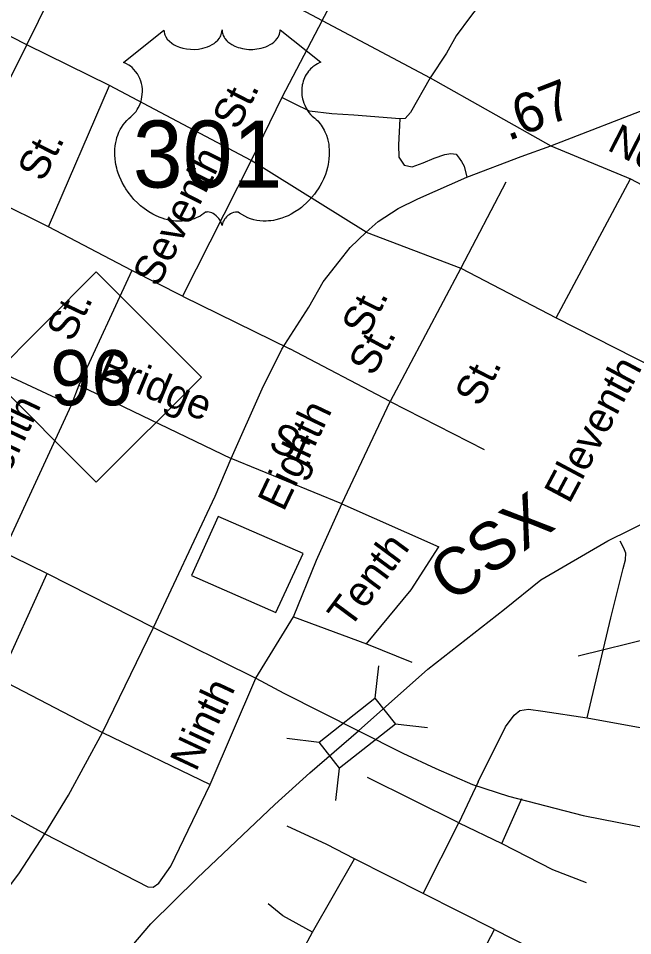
# Model space of a CAD drawing. Extents: x 2082433 to 2279600, y 546599 to 755198.
# Drawn here: x 2196134 to 2198081, y 639672 to 642580 of the extents above; entities that cross this region are included whole.
import ezdxf

# ---------------------------------------------------------------- set-up
doc = ezdxf.new("R2010")
doc.units = 0
for name, color, linetype in [('Exist Cultural Warehouse Building Footprint', 7, 'Continuous'), ('Exist Railroad Mainline', 7, 'Continuous'), ('Exist Railroad Mainline Label', 7, 'Continuous'), ('Exist Railroad Structure Bridge CELL', 7, 'Continuous'), ('Exist Railroad Structure Bridge Number Label', 7, 'Continuous'), ('Exist Road Non-System Type 51', 7, 'Continuous'), ('Exist Road Non-System Type 51 Label', 7, 'Continuous'), ('Exist Road Primary NC Shield CELL', 7, 'Continuous'), ('Exist Road Primary NC Shield Number Label', 7, 'Continuous'), ('Exist Road Primary US Attributed', 7, 'Continuous'), ('Exist Road Primary US Label', 7, 'Continuous'), ('Exist Road Primary US Mileage Hundredths English Label', 7, 'Continuous'), ('Exist Road Primary US Shield CELL', 7, 'Continuous'), ('Exist Road Primary US Shield Number Label', 7, 'Continuous'), ('Exist Road Primary US UnDivided 4 Lane Attributed', 7, 'Continuous')]:
    doc.layers.add(name, color=color, linetype=linetype)

msp = doc.modelspace()

# ---------------------------------------------------------------- linework, layer by layer
at = {"layer": 'Exist Cultural Warehouse Building Footprint'}
msp.add_lwpolyline([(2196767.1, 641001), (2196682.8, 640813.8), (2196950.4, 640696.4), (2197036.6, 640883.6)], close=True, dxfattribs=at)
at = {"layer": 'Exist Railroad Mainline'}
for points in [[(2197674.5, 640706.7), (2197789.8, 640799.7), (2198002.4, 640924.2), (2198142.2, 640992.7), (2198277.8, 641048.6), (2198435.8, 641117.1), (2198662.3, 641217.8)], [(2197212.6, 640321.8), (2197431.7, 640516.6), (2197674.5, 640706.7)], [(2193712.3, 636147.6), (2194387.6, 636992.9), (2195069.9, 637838.8), (2195218.1, 638031.7), (2195371.2, 638218.4), (2195555.1, 638458.2), (2195821.5, 638804.2), (2196451.4, 639589.3), (2196554.1, 639710.3), (2196700.9, 639854.3), (2196946.8, 640088.3), (2197058.2, 640188), (2197212.6, 640321.8)]]:
    msp.add_lwpolyline(points, dxfattribs=at)
at = {"layer": 'Exist Railroad Structure Bridge CELL'}
for p, q in [((2197264.7, 640425.1), (2197276.9, 640527.3)), ((2197328.4, 640344.3), (2197430.6, 640332.1)), ((2196985.3, 640298.1), (2197087.4, 640286)), ((2197140.5, 640101.1), (2197152.6, 640203.3))]:
    msp.add_line(p, q, dxfattribs=at)
msp.add_lwpolyline([(2197087.4, 640286), (2197264.4, 640425.5), (2197329.6, 640342.8), (2197152.6, 640203.3)], close=True, dxfattribs=at)
at = {"layer": 'Exist Railroad Structure Bridge Number Label'}
msp.add_line((2197908.6, 640559.1), (2200172.1, 641118.9), dxfattribs=at)
at = {"layer": 'Exist Road Non-System Type 51'}
for p, q in [((2196161, 642496.1), (2196383.2, 642943)), ((2197096.9, 642573.1), (2197263.3, 642883.5)), ((2196730.6, 642768.9), (2197096.9, 642573.1)), ((2196161, 642496.1), (2195729.7, 642716.3)), ((2197096.9, 642573.1), (2196969, 642329.2)), ((2197096.9, 642573.1), (2197439.4, 642391.4)), ((2195944.3, 642061.2), (2196161, 642496.1)), ((2196423.3, 642367), (2196161, 642496.1)), ((2197439.4, 642391.4), (2197821.8, 642175.7)), ((2196229.5, 641918.6), (2196423.3, 642367)), ((2196872, 642129), (2196423.3, 642367)), ((2196969, 642329.2), (2196872, 642129)), ((2197821.8, 642175.7), (2198073.7, 642071)), ((2196872, 642129), (2196654.6, 641699.1)), ((2197236.9, 641902.4), (2196872, 642129)), ((2196229.5, 641918.6), (2195944.3, 642061.2)), ((2197678.8, 642060.5), (2197536.1, 641787.9)), ((2197838.9, 641630.6), (2198073.7, 642071)), ((2198073.7, 642071), (2198427.5, 641883.7)), ((2196494.5, 641780.9), (2196229.5, 641918.6)), ((2197236.9, 641902.4), (2197536.1, 641787.9)), ((2197536.1, 641787.9), (2197313, 641365.8)), ((2197536.1, 641787.9), (2197838.9, 641630.6)), ((2196494.5, 641780.9), (2196326, 641416.7)), ((2196654.6, 641699.1), (2196494.5, 641780.9)), ((2196654.6, 641699.1), (2196995, 641532)), ((2197838.9, 641630.6), (2198276.5, 641406.9)), ((2197313, 641365.8), (2196995, 641532)), ((2196302.2, 641353.7), (2196063.1, 641464.2)), ((2196326, 641416.7), (2196302.2, 641353.7)), ((2196326, 641416.7), (2196808.6, 641184.2)), ((2196302.2, 641353.7), (2196095.1, 640904.4)), ((2197159.2, 641041.4), (2197313, 641365.8)), ((2197313, 641365.8), (2197610.8, 641213.4)), ((2197159.2, 641041.4), (2196808.6, 641184.2)), ((2197159.2, 641041.4), (2197466.8, 640904.4)), ((2196074.1, 640486.3), (2196225.8, 640819.9)), ((2196887.2, 640488.6), (2197006, 640682.8)), ((2197006, 640682.8), (2197238.1, 640597.5)), ((2197238.1, 640597.5), (2197380.8, 640538.8)), ((2196074.1, 640486.3), (2196400.9, 640316.4)), ((2196741.8, 640151.5), (2196887.2, 640488.6)), ((2196400.9, 640316.4), (2196741.8, 640151.5)), ((2195911.3, 640162.6), (2196218.5, 639995.1)), ((2197530.4, 640030.1), (2197241, 640174.1)), ((2197591.9, 640160.1), (2197530.4, 640030.1)), ((2197666, 639964.4), (2197729.9, 640107.1)), ((2197417.6, 639806), (2197530.4, 640030.1)), ((2197530.4, 640030.1), (2197666, 639964.4)), ((2197066.2, 639683.3), (2197199.7, 639916.1)), ((2197417.6, 639806), (2197199.7, 639916.1)), ((2197643.7, 639691.7), (2197417.6, 639806)), ((2197417.2, 639266.7), (2197643.7, 639691.7)), ((2197643.7, 639691.7), (2197920.5, 639551.9))]:
    msp.add_line(p, q, dxfattribs=at)
for points in [[(2197643.6, 642686.4), (2197617.1, 642651.4), (2197566.7, 642585.7), (2197522, 642524.2), (2197491.2, 642469.7), (2197439.4, 642391.4)], [(2197439.4, 642391.4), (2197376.6, 642280.9), (2197359.8, 642262.7), (2197343, 642261.3)], [(2197343, 642261.3), (2197197.6, 642272.5), (2197127.7, 642276.7), (2197057.1, 642285.8), (2197009.5, 642308.2), (2196969, 642329.2)], [(2197343, 642261.3), (2197338.8, 642178.8), (2197340.2, 642139.7), (2197357, 642114.5), (2197382.2, 642108.9), (2197417.1, 642121.5), (2197452.1, 642136.9), (2197485.6, 642148.1), (2197505.2, 642150.9), (2197522, 642149.5), (2197530.8, 642136), (2197539.1, 642125.5), (2197547.3, 642111.3), (2197555.6, 642076.1)], [(2197006, 640682.8), (2197079.5, 640862.4), (2197159.2, 641041.4)], [(2197937.2, 640362.6), (2198011.4, 640680), (2198051.2, 640835.9), (2198058.2, 640863.8), (2198059.6, 640884.8), (2198052.6, 640900.2), (2198041.4, 640922.6)], [(2197238.1, 640597.5), (2197379.4, 640768.1), (2197466.8, 640904.4)], [(2197591.9, 640160.1), (2197677.9, 640333.9), (2197705.8, 640371.7), (2197724, 640385.7), (2197750.6, 640389.8), (2197796.7, 640384.3), (2197937.2, 640362.6)], [(2197937.2, 640362.6), (2198441.3, 640271), (2198677.6, 640222.1)], [(2196218.5, 639995.1), (2196544.6, 639827.1), (2196561.4, 639825.7), (2196579.6, 639838.3), (2196617.3, 639892.8), (2196741.8, 640151.5)], [(2197199.7, 639916.1), (2197111.7, 639960.9), (2196985.8, 640019.6)], [(2197666, 639964.4), (2197827.5, 639882.6), (2197933.8, 639840.6)], [(2197066.2, 639683.3), (2196972.5, 639735), (2196926.4, 639772.8)], [(2196995.6, 639474.3), (2197018.7, 639585.4), (2197035.4, 639626), (2197066.2, 639683.3)]]:
    msp.add_lwpolyline(points, dxfattribs=at)
at = {"layer": 'Exist Road Primary NC Shield CELL'}
msp.add_lwpolyline([(2196048.5, 641442.8), (2196381.5, 641775.8), (2196714.5, 641442.8), (2196381.5, 641109.8)], close=True, dxfattribs=at)
at = {"layer": 'Exist Road Primary US Attributed'}
msp.add_lwpolyline([(2196887.2, 640488.6), (2196975.6, 640441.4), (2197212.6, 640321.8), (2197352.6, 640250.5), (2197457.5, 640201.8), (2197573.5, 640151.6), (2197687.7, 640114.2), (2197924, 640053.5), (2198203.7, 639998.1), (2198515.9, 639936.7), (2198772.4, 639885.8), (2199000.4, 639839.4), (2199262.9, 639788.4), (2199367.3, 639771.2), (2199723.8, 639694.8)], dxfattribs=at)
at = {"layer": 'Exist Road Primary US Shield CELL'}
msp.add_lwpolyline([(2196595.9, 642542.6), (2196596.2, 642537.3), (2196597.5, 642531), (2196598.5, 642527.7), (2196601.5, 642521.5), (2196606.3, 642514.1), (2196613.1, 642506.9), (2196620.8, 642500.6), (2196626, 642497.2), (2196634.7, 642492.5), (2196644.7, 642488.3), (2196655.8, 642485.1), (2196667.1, 642482.9), (2196679.5, 642481.5), (2196691.7, 642481.3), (2196704.9, 642482.3), (2196719.5, 642485.1), (2196726.2, 642486.8), (2196733.8, 642489.4), (2196740.8, 642492.3), (2196748.4, 642496.4), (2196754.6, 642500.3), (2196759.4, 642503.8), (2196766.2, 642510.4), (2196771.7, 642517.1), (2196773.9, 642520.9), (2196775.9, 642524.6), (2196778.6, 642532.3), (2196779.4, 642535.8), (2196779.9, 642542.9), (2196780.4, 642536.9), (2196781, 642533.2), (2196782, 642529.5), (2196783.5, 642525.6), (2196786.2, 642520.2), (2196789.2, 642515.6), (2196795, 642508.9), (2196798.5, 642505.5), (2196801.8, 642502.9), (2196810.5, 642496.8), (2196820.8, 642491.7), (2196825.8, 642489.5), (2196830.9, 642487.7), (2196837.5, 642485.7), (2196844.2, 642484.1), (2196850.9, 642482.9), (2196857.7, 642482), (2196864.7, 642481.4), (2196870.4, 642481.3), (2196877.4, 642481.3), (2196883.9, 642481.7), (2196890.5, 642482.5), (2196897.8, 642483.7), (2196903.6, 642485), (2196911.4, 642487), (2196918.4, 642489.6), (2196924.5, 642492.2), (2196932.5, 642496.4), (2196938.9, 642500.4), (2196943.7, 642504.2), (2196949.3, 642509.4), (2196954.6, 642515.5), (2196957.7, 642520), (2196959.9, 642524.7), (2196962, 642529.5), (2196963.2, 642534.7), (2196963.8, 642539.2), (2196963.9, 642543), (2197092.5, 642440.6), (2197089.5, 642439.4), (2197082.5, 642436), (2197077, 642432.7), (2197068.1, 642426.5), (2197064.3, 642423.1), (2197060.5, 642419.5), (2197057, 642415.7), (2197054, 642412.1), (2197050.2, 642407), (2197046.9, 642401.8), (2197043.6, 642396.1), (2197041.2, 642391.1), (2197037.3, 642380.8), (2197035.4, 642374.3), (2197034.2, 642368.7), (2197032.7, 642357.3), (2197032.3, 642351.8), (2197032.3, 642346.4), (2197032.6, 642340.7), (2197033.1, 642335.2), (2197034.1, 642329.5), (2197035, 642324.5), (2197036.6, 642318.4), (2197038.9, 642311.2), (2197041.7, 642304.3), (2197047.6, 642293.1), (2197055.1, 642281.7), (2197060.5, 642275.3), (2197065.8, 642269.9), (2197073.8, 642263.2), (2197078.1, 642259.4), (2197083, 642254.4), (2197091.1, 642245.1), (2197094.3, 642240.7), (2197097.6, 642235.8), (2197100.7, 642230.7), (2197103.7, 642225.2), (2197106.1, 642220.4), (2197110.7, 642209.4), (2197114, 642198.7), (2197115.5, 642193.1), (2197117.9, 642180.4), (2197118.8, 642174.2), (2197119.8, 642161.9), (2197119.8, 642147), (2197118.7, 642132.9), (2197116, 642116.4), (2197113.8, 642106.5), (2197110.4, 642095), (2197107.2, 642085.1), (2197101.3, 642070.4), (2197096.1, 642059.8), (2197089.3, 642047.3), (2197084.7, 642039.8), (2197079.3, 642031.7), (2197072.5, 642022.5), (2197064.6, 642012.6), (2197055.1, 642002.2), (2197047.5, 641994.5), (2197037.4, 641985.5), (2197031.4, 641980.5), (2197022.7, 641974), (2197010.9, 641966.1), (2196999.2, 641959.3), (2196989.2, 641954.2), (2196980.4, 641950.4), (2196969, 641946.1), (2196950, 641940.9), (2196943.1, 641939.4), (2196934.9, 641938.2), (2196927.2, 641937.4), (2196919.8, 641937), (2196909.8, 641937), (2196899.8, 641937.7), (2196890.4, 641939.1), (2196880.6, 641941.2), (2196870.4, 641944.2), (2196861.1, 641947.8), (2196851.6, 641952.5), (2196835.7, 641962.5), (2196831.1, 641964.9), (2196828.5, 641965.6), (2196822.4, 641965.9), (2196816.6, 641964.7), (2196810.7, 641962.4), (2196807.1, 641960.5), (2196802.4, 641957.3), (2196798.7, 641954.5), (2196794.3, 641950.3), (2196791.3, 641946.8), (2196789, 641944), (2196784.5, 641937), (2196782.9, 641933.6), (2196781.2, 641929.3), (2196779.8, 641922.9), (2196777.7, 641931), (2196775.4, 641936.3), (2196772.6, 641940.9), (2196769.8, 641944.9), (2196765.3, 641950), (2196761.3, 641953.9), (2196756.4, 641957.9), (2196751.3, 641961), (2196747.1, 641963.1), (2196743.3, 641964.6), (2196738.7, 641965.7), (2196734.9, 641966), (2196731.8, 641965.9), (2196727.5, 641965), (2196721.7, 641960.8), (2196716.2, 641957), (2196710.2, 641953.2), (2196703, 641949.4), (2196697.8, 641947), (2196691.6, 641944.6), (2196684.3, 641942.1), (2196676.4, 641940.1), (2196668.3, 641938.5), (2196661.1, 641937.4), (2196653.5, 641936.7), (2196646.5, 641936.4), (2196639.3, 641936.5), (2196632.6, 641937.1), (2196624.7, 641937.7), (2196615, 641939.2), (2196607, 641941), (2196598.5, 641943.3), (2196589.7, 641946), (2196580.4, 641949.6), (2196568.7, 641954.7), (2196560.6, 641958.9), (2196547.7, 641966.2), (2196532.7, 641976.6), (2196521.3, 641985.8), (2196513, 641993.4), (2196500.8, 642005.8), (2196493.6, 642013.9), (2196482.3, 642028.5), (2196475.1, 642039.1), (2196470.5, 642046.9), (2196463.6, 642059.3), (2196459.9, 642067.1), (2196455, 642078.5), (2196451.2, 642088.9), (2196448, 642098.8), (2196446.3, 642105.1), (2196443.8, 642116.2), (2196442.4, 642124), (2196440.9, 642134.7), (2196440.1, 642146), (2196440, 642156.4), (2196440.2, 642165.1), (2196441.2, 642175.2), (2196442.9, 642185.9), (2196445, 642195.1), (2196446.8, 642201.7), (2196449.6, 642209.8), (2196453.2, 642218.7), (2196457.4, 642227.2), (2196461.5, 642234.2), (2196466.6, 642241.8), (2196471.6, 642248.3), (2196478.2, 642255.4), (2196485, 642262), (2196491.3, 642267.1), (2196498.7, 642274.4), (2196502.6, 642278.8), (2196507.3, 642284.9), (2196511, 642290.6), (2196513.9, 642295.7), (2196517.9, 642303.2), (2196520.2, 642308.9), (2196523.2, 642317.5), (2196524.7, 642323.6), (2196526.2, 642331.4), (2196527.2, 642338.8), (2196527.5, 642348), (2196527.3, 642355.6), (2196526.3, 642364.5), (2196524.7, 642373), (2196522.6, 642380.4), (2196519.4, 642388.9), (2196516.5, 642395.2), (2196511.6, 642403.6), (2196506.1, 642411.4), (2196500.5, 642417.8), (2196494.8, 642423.5), (2196489.3, 642427.8), (2196484.1, 642431.5), (2196477.6, 642435.4), (2196471.3, 642438.6), (2196467.3, 642440.2)], close=True, dxfattribs=at)
at = {"layer": 'Exist Road Primary US UnDivided 4 Lane Attributed'}
for points in [[(2196562.6, 640648.8), (2196691.8, 640923.7), (2196757.7, 641065.2), (2196808.6, 641184.2), (2196907.4, 641405.1), (2196969.6, 641531.7), (2197054.6, 641664.2), (2197100.3, 641745.1), (2197151.2, 641808.8), (2197186, 641852.9), (2197236.9, 641902.4), (2197275.1, 641935.3), (2197338, 641976.5), (2197400.2, 642007.2), (2197555.6, 642076.1), (2197728.1, 642141.8), (2197821.8, 642175.7), (2198154, 642304.8), (2198229.1, 642334.8), (2198534.6, 642445.3), (2198652.2, 642494.7), (2199187.6, 642696.1)], [(2194626.1, 641619.9), (2195062.8, 641411.7), (2195484.5, 641189.3), (2195823.2, 641018.8), (2195894.6, 640982.7), (2196006.9, 640927.3), (2196225.8, 640819.9), (2196562.6, 640648.8)], [(2196016, 639709.1), (2196138.4, 639871.6), (2196218.5, 639995.1), (2196293.8, 640117.2), (2196400.9, 640316.4), (2196562.6, 640648.8)], [(2196562.6, 640648.8), (2196887.2, 640488.6)]]:
    msp.add_lwpolyline(points, dxfattribs=at)

# ---------------------------------------------------------------- texts
at = {"layer": 'Exist Railroad Mainline Label'}
msp.add_text('CSX', height=150, rotation=35.7669, dxfattribs=at).set_placement((2197507.5, 640724.1))
at = {"layer": 'Exist Road Non-System Type 51 Label'}
for s, rotation, p in [('St.', 62.7897, (2196829.2, 642222.4)), ('North', 332.9173, (2197996.6, 642164)), ('St.', 63.2852, (2196212.6, 642058)), ('Seventh', 63.1948, (2196577.2, 641724.5)), ('St.', 64.4373, (2196305.2, 641550.2)), ('St.', 61.5237, (2197259.7, 641442)), ('Bridge', 337.3723, (2196384.2, 641442.7)), ('Eleventh', 61.9448, (2197880.3, 641037.8)), ('St.', 63.2322, (2197598, 641344.8)), ('Seventh', 64.7404, (2196009.5, 640933.1)), ('St.', 336.3377, (2196922.6, 641216)), ('Tenth', 53.3999, (2197183.9, 640641.6)), ('Ninth', 64.8494, (2196697.5, 640189.2))]:
    msp.add_text(s, height=95, rotation=rotation, dxfattribs=at).set_placement(p)
at = {"layer": 'Exist Road Primary NC Shield Number Label'}
msp.add_text('96', height=175, dxfattribs=at).set_placement((2196235.6, 641353.1))
at = {"layer": 'Exist Road Primary US Label'}
for s, rotation, p in [('St.', 63.3018, (2197239.4, 641563.7)), ('Eighth', 64.5016, (2196975, 641013.2))]:
    msp.add_text(s, height=95, rotation=rotation, dxfattribs=at).set_placement(p)
at = {"layer": 'Exist Road Primary US Mileage Hundredths English Label'}
msp.add_text('.67', height=125, rotation=21.2308, dxfattribs=at).set_placement((2197686.1, 642190))
at = {"layer": 'Exist Road Primary US Shield Number Label'}
msp.add_text('301', height=212.5, dxfattribs=at).set_placement((2196497.1, 642043.3))

doc.saveas('drawing.dxf')
